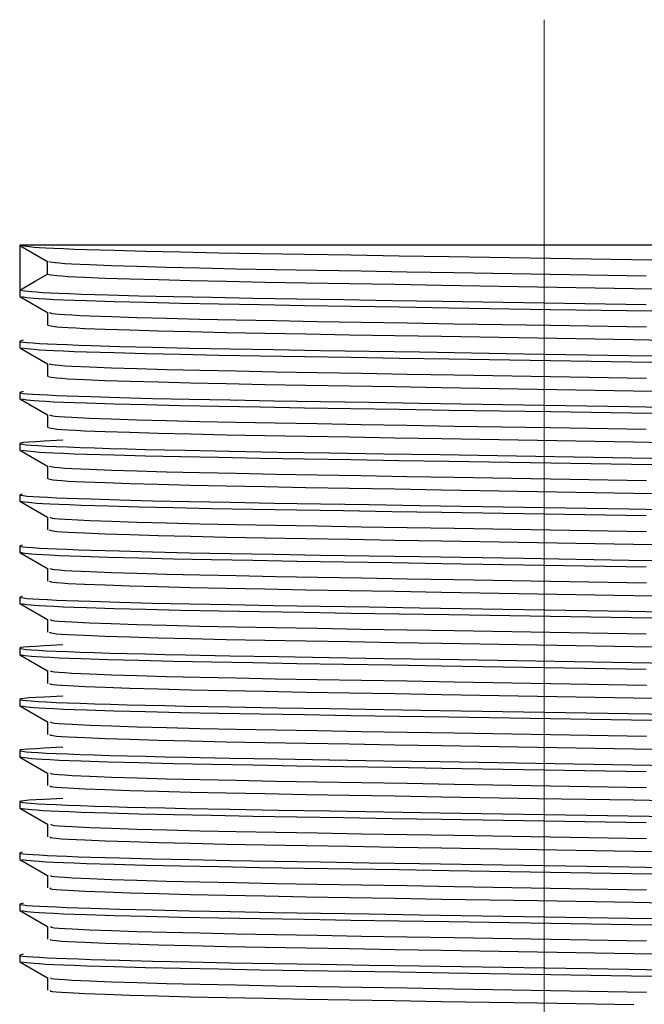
# Model space of a CAD drawing. Header units: millimetres. Extents: x 262469 to 275208, y -32539 to 9411.
# Tile 312 of 428: x 269236.49 to 269240.48, y -13352.83 to -13346.54. Entities that reach past the tile are written whole.
import ezdxf

# ---------------------------------------------------------------- set-up
doc = ezdxf.new("R2010")
doc.units = ezdxf.units.MM
doc.header["$LTSCALE"] = 100
doc.layers.add('$ IE_TELETECHNIKA', color=5, linetype='Continuous', lineweight=30)

msp = doc.modelspace()

# ---------------------------------------------------------------- linework, layer by layer
at = {"layer": '$ IE_TELETECHNIKA', "color": 7, "linetype": 'Continuous', "lineweight": 5, "ltscale": 20.32}
msp.add_line((269239.8356, -13346.5438), (269239.8356, -13356.9838), dxfattribs=at)
at = {"layer": '$ IE_TELETECHNIKA', "color": 7, "linetype": 'Continuous'}
for p, q in [((269236.4876, -13347.9838), (269236.4876, -13348.2696)), ((269243.1836, -13347.9838), (269236.4876, -13347.9838)), ((269236.4887, -13347.985), (269236.6655, -13348.0871)), ((269236.6644, -13348.1675), (269236.6644, -13348.0865)), ((269236.4876, -13348.2726), (269236.4876, -13348.3104)), ((269236.4887, -13348.3116), (269236.6655, -13348.4137)), ((269236.6644, -13348.4131), (269236.6644, -13348.4941)), ((269236.6644, -13348.4131), (269236.6644, -13348.4941)), ((269236.5101, -13348.5905), (269236.5025, -13348.5924)), ((269236.4876, -13348.5962), (269236.4876, -13348.637)), ((269236.4887, -13348.6382), (269236.6655, -13348.7403)), ((269236.6644, -13348.7397), (269236.6644, -13348.8207)), ((269236.6644, -13348.7397), (269236.6644, -13348.8207)), ((269236.4876, -13348.9227), (269236.4876, -13348.9636)), ((269236.4887, -13348.9647), (269236.6655, -13349.0668)), ((269236.5101, -13348.9171), (269236.5025, -13348.919)), ((269236.6644, -13349.0662), (269236.6644, -13349.1473)), ((269236.6644, -13349.0662), (269236.6644, -13349.1473)), ((269236.5101, -13349.2437), (269236.4876, -13349.2493)), ((269236.4876, -13349.2493), (269236.4876, -13349.2901)), ((269236.4887, -13349.2913), (269236.6655, -13349.3934)), ((269236.6644, -13349.3928), (269236.6644, -13349.4738)), ((269236.6644, -13349.3928), (269236.6644, -13349.4738)), ((269236.4876, -13349.5759), (269236.4876, -13349.6167)), ((269236.4887, -13349.6179), (269236.6655, -13349.72)), ((269236.6644, -13349.7194), (269236.6644, -13349.8004)), ((269236.6644, -13349.7194), (269236.6644, -13349.8004)), ((269236.4876, -13349.9024), (269236.4876, -13349.9433)), ((269236.4887, -13349.9444), (269236.6655, -13350.0466)), ((269236.6644, -13350.0459), (269236.6644, -13350.127)), ((269236.6644, -13350.0459), (269236.6644, -13350.127)), ((269236.4876, -13350.229), (269236.4876, -13350.2698)), ((269236.4886, -13350.271), (269236.6654, -13350.3731)), ((269236.6644, -13350.3725), (269236.6644, -13350.4535)), ((269236.6644, -13350.3725), (269236.6644, -13350.4535)), ((269236.4876, -13350.5556), (269236.4876, -13350.5964)), ((269236.4887, -13350.5976), (269236.6655, -13350.6997)), ((269236.6644, -13350.6991), (269236.6644, -13350.7801)), ((269236.6644, -13350.6991), (269236.6644, -13350.7801)), ((269236.4876, -13350.8822), (269236.4876, -13350.923)), ((269236.4887, -13350.9241), (269236.6655, -13351.0263)), ((269236.6644, -13351.0257), (269236.6644, -13351.1067)), ((269236.6644, -13351.0257), (269236.6644, -13351.1067)), ((269236.4876, -13351.2087), (269236.4876, -13351.2496)), ((269236.4887, -13351.2507), (269236.6655, -13351.3529)), ((269236.6644, -13351.3522), (269236.6644, -13351.4332)), ((269236.6644, -13351.3522), (269236.6644, -13351.4332)), ((269236.4876, -13351.5353), (269236.4876, -13351.5761)), ((269236.4887, -13351.5773), (269236.6655, -13351.6794)), ((269236.6644, -13351.6788), (269236.6644, -13351.7598)), ((269236.6644, -13351.6788), (269236.6644, -13351.7598)), ((269236.4876, -13351.8619), (269236.4876, -13351.9027)), ((269236.4887, -13351.9039), (269236.6654, -13352.006)), ((269236.6644, -13352.0054), (269236.6644, -13352.0864)), ((269236.6644, -13352.0054), (269236.6644, -13352.0864)), ((269236.4876, -13352.1884), (269236.4876, -13352.2293)), ((269236.4887, -13352.2304), (269236.6655, -13352.3326)), ((269236.5101, -13352.1828), (269236.5025, -13352.1847)), ((269236.6644, -13352.3319), (269236.6644, -13352.413)), ((269236.6644, -13352.3319), (269236.6644, -13352.413)), ((269236.4876, -13352.515), (269236.4876, -13352.5558)), ((269236.5101, -13352.5094), (269236.5025, -13352.5113)), ((269236.4887, -13352.557), (269236.6655, -13352.6591)), ((269236.6644, -13352.6585), (269236.6644, -13352.7395)), ((269236.6644, -13352.6585), (269236.6644, -13352.7395))]:
    msp.add_line(p, q, dxfattribs=at)
for points in [[(269236.5003, -13347.9851), (269236.5323, -13347.9899), (269236.5787, -13347.9949), (269236.6116, -13347.9973), (269236.6534, -13347.9999), (269236.7051, -13348.0025), (269236.7661, -13348.0051), (269236.8357, -13348.0077), (269236.9134, -13348.0104), (269237.0899, -13348.0157), (269237.2909, -13348.021), (269237.5141, -13348.0261), (269237.7587, -13348.0311), (269238.0233, -13348.036), (269238.3055, -13348.0407), (269238.6025, -13348.0455), (269238.9111, -13348.0504), (269239.2284, -13348.0556), (269239.8771, -13348.0662), (269240.5245, -13348.0767)], [(269236.6728, -13348.0871), (269236.6961, -13348.0919), (269236.7142, -13348.0943), (269236.7402, -13348.0968), (269236.7757, -13348.0993), (269236.8201, -13348.1019), (269236.8728, -13348.1045), (269236.9327, -13348.1072), (269237.0718, -13348.1125), (269237.2355, -13348.1178), (269237.4239, -13348.123), (269237.6357, -13348.1282), (269237.8684, -13348.1332), (269238.1195, -13348.1379), (269238.3869, -13348.1427), (269238.6681, -13348.1475), (269238.9603, -13348.1525), (269239.2609, -13348.1577), (269239.8755, -13348.1682), (269240.4885, -13348.1788)], [(269236.4876, -13348.2696), (269236.5866, -13348.2124), (269236.6644, -13348.1675)], [(269236.6644, -13348.1675), (269236.6863, -13348.1723), (269236.7253, -13348.1772), (269236.7566, -13348.1797), (269236.7967, -13348.1822), (269236.8451, -13348.1848), (269236.901, -13348.1875), (269237.0331, -13348.1927), (269237.1904, -13348.198), (269237.3725, -13348.2033), (269237.5782, -13348.2085), (269237.8055, -13348.2135), (269238.0519, -13348.2183), (269238.3151, -13348.2231), (269238.5927, -13348.2279), (269238.8822, -13348.2328), (269239.1806, -13348.2379), (269239.7933, -13348.2484), (269240.4076, -13348.259), (269240.708, -13348.2642)], [(269236.4876, -13348.2696), (269236.5189, -13348.2745), (269236.5629, -13348.2794), (269236.5937, -13348.2819), (269236.6326, -13348.2844), (269236.6808, -13348.287), (269236.7384, -13348.2897), (269236.8049, -13348.2923), (269236.8795, -13348.295), (269237.0511, -13348.3004), (269237.2485, -13348.3057), (269237.4693, -13348.3109), (269237.7119, -13348.316), (269237.9752, -13348.3209), (269238.2569, -13348.3256), (269238.554, -13348.3304), (269238.8634, -13348.3354), (269239.1821, -13348.3406), (269239.8353, -13348.3512), (269240.4886, -13348.3619)], [(269236.5003, -13348.3117), (269236.5324, -13348.3165), (269236.5787, -13348.3214), (269236.6117, -13348.3239), (269236.6535, -13348.3265), (269236.7052, -13348.329), (269236.7662, -13348.3317), (269236.8359, -13348.3343), (269236.9135, -13348.337), (269237.0901, -13348.3423), (269237.291, -13348.3476), (269237.5143, -13348.3527), (269237.7588, -13348.3577), (269238.0234, -13348.3625), (269238.3057, -13348.3673), (269238.6027, -13348.372), (269238.9113, -13348.377), (269239.2286, -13348.3821), (269239.8773, -13348.3927), (269240.5246, -13348.4033)], [(269236.6744, -13348.4137), (269236.6961, -13348.4185), (269236.7139, -13348.4209), (269236.7399, -13348.4234), (269236.7756, -13348.4259), (269236.8203, -13348.4285), (269236.8732, -13348.4311), (269236.9332, -13348.4338), (269237.0722, -13348.4391), (269237.2359, -13348.4443), (269237.4244, -13348.4496), (269237.6362, -13348.4548), (269237.8689, -13348.4598), (269238.1201, -13348.4645), (269238.3875, -13348.4693), (269238.6686, -13348.4741), (269238.9609, -13348.4791), (269239.2614, -13348.4842), (269239.8759, -13348.4948), (269240.4889, -13348.5053)], [(269236.6664, -13348.4941), (269236.6866, -13348.4989), (269236.7249, -13348.5037), (269236.7562, -13348.5063), (269236.7965, -13348.5088), (269236.845, -13348.5114), (269236.901, -13348.514), (269237.0331, -13348.5193), (269237.1903, -13348.5246), (269237.3723, -13348.5299), (269237.5781, -13348.5351), (269237.8053, -13348.5401), (269238.0517, -13348.5449), (269238.3149, -13348.5496), (269238.5926, -13348.5544), (269238.882, -13348.5594), (269239.1805, -13348.5645), (269239.7932, -13348.575), (269240.4075, -13348.5856), (269240.708, -13348.5907)], [(269236.5025, -13348.5924), (269236.4869, -13348.5973), (269236.4931, -13348.5998), (269236.5093, -13348.6023), (269236.5351, -13348.6048), (269236.5698, -13348.6074), (269236.6129, -13348.61), (269236.6639, -13348.6127), (269236.7224, -13348.6153), (269236.7883, -13348.6181), (269236.8616, -13348.6208), (269236.9421, -13348.6235), (269237.1249, -13348.629), (269237.3357, -13348.6344), (269237.5721, -13348.6397), (269237.8314, -13348.6448), (269238.1108, -13348.6498), (269238.4075, -13348.6547), (269238.7185, -13348.6596), (269239.041, -13348.6648), (269239.7069, -13348.6757), (269240.378, -13348.6867), (269240.707, -13348.692)], [(269236.5003, -13348.6382), (269236.5324, -13348.6431), (269236.5787, -13348.648), (269236.6116, -13348.6505), (269236.6534, -13348.653), (269236.7051, -13348.6556), (269236.7661, -13348.6582), (269236.8358, -13348.6609), (269236.9134, -13348.6635), (269237.09, -13348.6688), (269237.2909, -13348.6741), (269237.5142, -13348.6793), (269237.7587, -13348.6843), (269238.0233, -13348.6891), (269238.3056, -13348.6938), (269238.6025, -13348.6986), (269238.9111, -13348.7036), (269239.2284, -13348.7087), (269239.8772, -13348.7193), (269240.5245, -13348.7299)], [(269236.6758, -13348.7403), (269236.6961, -13348.7451), (269236.7135, -13348.7475), (269236.7396, -13348.75), (269236.7755, -13348.7525), (269236.8205, -13348.7551), (269236.9336, -13348.7604), (269237.0725, -13348.7656), (269237.2362, -13348.7709), (269237.4247, -13348.7762), (269237.6366, -13348.7814), (269237.8693, -13348.7863), (269238.1205, -13348.7911), (269238.3879, -13348.7959), (269238.669, -13348.8007), (269238.9613, -13348.8057), (269239.2618, -13348.8108), (269239.8763, -13348.8214), (269240.4893, -13348.8319)], [(269236.6682, -13348.8207), (269236.6869, -13348.8254), (269236.7245, -13348.8303), (269236.7559, -13348.8328), (269236.7963, -13348.8354), (269236.845, -13348.838), (269236.9011, -13348.8406), (269237.0331, -13348.8459), (269237.1902, -13348.8512), (269237.3723, -13348.8564), (269237.5781, -13348.8616), (269237.8054, -13348.8667), (269238.0518, -13348.8715), (269238.315, -13348.8762), (269238.5926, -13348.881), (269238.8821, -13348.886), (269239.1806, -13348.8911), (269239.7933, -13348.9016), (269240.4076, -13348.9121), (269240.7081, -13348.9173)], [(269236.5025, -13348.919), (269236.4869, -13348.9239), (269236.4931, -13348.9264), (269236.5093, -13348.9289), (269236.5351, -13348.9314), (269236.5698, -13348.934), (269236.6129, -13348.9366), (269236.6639, -13348.9392), (269236.7224, -13348.9419), (269236.7883, -13348.9446), (269236.8616, -13348.9474), (269236.9421, -13348.9501), (269237.1249, -13348.9556), (269237.3357, -13348.961), (269237.5721, -13348.9663), (269237.8313, -13348.9714), (269238.1107, -13348.9763), (269238.4074, -13348.9812), (269238.7185, -13348.9862), (269239.041, -13348.9914), (269239.7069, -13349.0023), (269240.378, -13349.0132), (269240.7069, -13349.0186)], [(269236.5003, -13348.9648), (269236.5324, -13348.9697), (269236.5787, -13348.9746), (269236.6116, -13348.9771), (269236.6534, -13348.9796), (269236.7051, -13348.9822), (269236.7661, -13348.9848), (269236.8358, -13348.9874), (269236.9134, -13348.9901), (269237.09, -13348.9954), (269237.2909, -13349.0007), (269237.5142, -13349.0058), (269237.7587, -13349.0108), (269238.0233, -13349.0157), (269238.3056, -13349.0204), (269238.6025, -13349.0252), (269238.9111, -13349.0301), (269239.2284, -13349.0353), (269239.8772, -13349.0459), (269240.5245, -13349.0564)], [(269236.6769, -13349.0669), (269236.6956, -13349.0716), (269236.7127, -13349.074), (269236.7388, -13349.0765), (269236.7748, -13349.0791), (269236.8199, -13349.0816), (269236.933, -13349.0869), (269237.0717, -13349.0922), (269237.2352, -13349.0975), (269237.4237, -13349.1027), (269237.6355, -13349.1079), (269237.8681, -13349.1129), (269238.1193, -13349.1177), (269238.3867, -13349.1224), (269238.6678, -13349.1272), (269238.9601, -13349.1322), (269239.2607, -13349.1374), (269239.8753, -13349.1479), (269240.4884, -13349.1585)], [(269236.67, -13349.1473), (269236.6871, -13349.152), (269236.7019, -13349.1544), (269236.7241, -13349.1569), (269236.7556, -13349.1594), (269236.7962, -13349.1619), (269236.845, -13349.1645), (269236.9012, -13349.1672), (269237.0332, -13349.1725), (269237.1902, -13349.1777), (269237.3723, -13349.183), (269237.5781, -13349.1882), (269237.8054, -13349.1932), (269238.0518, -13349.1981), (269238.315, -13349.2028), (269238.5927, -13349.2076), (269238.8821, -13349.2125), (269239.1806, -13349.2176), (269239.7933, -13349.2282), (269240.4077, -13349.2387), (269240.7082, -13349.2439)], [(269236.7632, -13349.2288), (269236.6432, -13349.2347), (269236.5904, -13349.2377), (269236.5461, -13349.2405), (269236.5133, -13349.2433), (269236.4942, -13349.246), (269236.4876, -13349.2487), (269236.4914, -13349.2514), (269236.5048, -13349.2541), (269236.528, -13349.2569), (269236.561, -13349.2597), (269236.6039, -13349.2626), (269236.6568, -13349.2655), (269236.7196, -13349.2684), (269236.7922, -13349.2714), (269236.8741, -13349.2744), (269236.9651, -13349.2774), (269237.0649, -13349.2805), (269237.1732, -13349.2835), (269237.2896, -13349.2864), (269237.4137, -13349.2894), (269237.5453, -13349.2923), (269237.8288, -13349.2979), (269238.137, -13349.3034), (269238.466, -13349.3087), (269238.8117, -13349.3143), (269239.17, -13349.3201), (269240.64, -13349.3441)], [(269236.5003, -13349.2914), (269236.5323, -13349.2962), (269236.5787, -13349.3011), (269236.6116, -13349.3036), (269236.6534, -13349.3062), (269236.7051, -13349.3088), (269236.7661, -13349.3114), (269236.8357, -13349.314), (269236.9134, -13349.3167), (269237.0899, -13349.322), (269237.2909, -13349.3273), (269237.5141, -13349.3324), (269237.7587, -13349.3374), (269238.0233, -13349.3422), (269238.3055, -13349.347), (269238.6025, -13349.3517), (269238.9111, -13349.3567), (269239.2284, -13349.3618), (269239.8771, -13349.3725), (269240.5244, -13349.383)], [(269236.6781, -13349.3935), (269236.6955, -13349.3982), (269236.7123, -13349.4006), (269236.7386, -13349.4031), (269236.7749, -13349.4056), (269236.8202, -13349.4082), (269236.9335, -13349.4135), (269237.0722, -13349.4188), (269237.2357, -13349.4241), (269237.4242, -13349.4293), (269237.6361, -13349.4345), (269237.8688, -13349.4394), (269238.12, -13349.4442), (269238.3874, -13349.449), (269238.6685, -13349.4538), (269238.9608, -13349.4588), (269239.2613, -13349.464), (269239.8759, -13349.4745), (269240.4889, -13349.485)], [(269236.6716, -13349.4739), (269236.6872, -13349.4786), (269236.7015, -13349.481), (269236.7237, -13349.4834), (269236.7554, -13349.486), (269236.7961, -13349.4885), (269236.845, -13349.4911), (269236.9013, -13349.4937), (269237.0332, -13349.499), (269237.1902, -13349.5043), (269237.3722, -13349.5096), (269237.5781, -13349.5148), (269237.8054, -13349.5198), (269238.0518, -13349.5246), (269238.315, -13349.5294), (269238.5927, -13349.5342), (269238.8822, -13349.5391), (269239.1807, -13349.5442), (269239.7934, -13349.5547), (269240.4078, -13349.5653), (269240.7083, -13349.5705)], [(269236.5025, -13349.5722), (269236.4869, -13349.577), (269236.4931, -13349.5795), (269236.5093, -13349.582), (269236.5351, -13349.5846), (269236.5698, -13349.5871), (269236.6129, -13349.5897), (269236.6639, -13349.5924), (269236.7224, -13349.5951), (269236.7883, -13349.5978), (269236.8616, -13349.6005), (269236.9421, -13349.6032), (269237.1249, -13349.6087), (269237.3357, -13349.6141), (269237.5721, -13349.6194), (269237.8314, -13349.6246), (269238.1108, -13349.6295), (269238.4075, -13349.6344), (269238.7185, -13349.6394), (269239.041, -13349.6446), (269239.7069, -13349.6554), (269240.378, -13349.6664), (269240.707, -13349.6717)], [(269236.4876, -13349.6167), (269236.5189, -13349.6216), (269236.5629, -13349.6265), (269236.5937, -13349.629), (269236.6326, -13349.6316), (269236.6808, -13349.6341), (269236.7384, -13349.6368), (269236.8049, -13349.6394), (269236.8795, -13349.6421), (269237.0511, -13349.6475), (269237.2485, -13349.6528), (269237.4693, -13349.658), (269237.7119, -13349.6631), (269237.9752, -13349.668), (269238.2569, -13349.6728), (269238.554, -13349.6776), (269238.8634, -13349.6825), (269239.1821, -13349.6877), (269239.8353, -13349.6983), (269240.4886, -13349.709)], [(269236.6792, -13349.72), (269236.6951, -13349.7248), (269236.7117, -13349.7272), (269236.7383, -13349.7297), (269236.7749, -13349.7322), (269236.8204, -13349.7348), (269236.9339, -13349.7401), (269237.0725, -13349.7453), (269237.2359, -13349.7506), (269237.4245, -13349.7559), (269237.6364, -13349.7611), (269237.8691, -13349.766), (269238.1203, -13349.7708), (269238.3877, -13349.7756), (269238.6689, -13349.7804), (269238.9611, -13349.7854), (269239.2617, -13349.7905), (269239.8762, -13349.8011), (269240.4892, -13349.8116)], [(269236.6731, -13349.8004), (269236.6872, -13349.8051), (269236.7011, -13349.8076), (269236.7232, -13349.81), (269236.7551, -13349.8125), (269236.796, -13349.8151), (269236.8451, -13349.8177), (269236.9014, -13349.8203), (269237.0333, -13349.8256), (269237.1902, -13349.8309), (269237.3722, -13349.8362), (269237.5781, -13349.8414), (269237.8055, -13349.8464), (269238.0519, -13349.8512), (269238.3151, -13349.856), (269238.5928, -13349.8608), (269238.8822, -13349.8657), (269239.1808, -13349.8708), (269239.7935, -13349.8813), (269240.4079, -13349.8919), (269240.7084, -13349.897)], [(269236.5025, -13349.8987), (269236.4869, -13349.9036), (269236.4931, -13349.9061), (269236.5093, -13349.9086), (269236.5351, -13349.9111), (269236.5698, -13349.9137), (269236.6129, -13349.9163), (269236.6639, -13349.9189), (269236.7224, -13349.9216), (269236.7883, -13349.9243), (269236.8616, -13349.9271), (269236.9422, -13349.9298), (269237.125, -13349.9353), (269237.3357, -13349.9407), (269237.5721, -13349.946), (269237.8314, -13349.9511), (269238.1108, -13349.9561), (269238.4075, -13349.9609), (269238.7185, -13349.9659), (269239.041, -13349.9711), (269239.7069, -13349.982), (269240.3781, -13349.993), (269240.707, -13349.9983)], [(269236.4876, -13349.9433), (269236.5189, -13349.9481), (269236.5629, -13349.9531), (269236.5937, -13349.9556), (269236.6326, -13349.9581), (269236.6808, -13349.9607), (269236.7384, -13349.9633), (269236.8049, -13349.966), (269236.8795, -13349.9687), (269237.0511, -13349.974), (269237.2485, -13349.9794), (269237.4693, -13349.9846), (269237.7119, -13349.9897), (269237.9752, -13349.9945), (269238.2569, -13349.9993), (269238.554, -13350.0041), (269238.8634, -13350.0091), (269239.1821, -13350.0142), (269239.8353, -13350.0249), (269240.4886, -13350.0356)], [(269236.6801, -13350.0466), (269236.6947, -13350.0514), (269236.7112, -13350.0538), (269236.7381, -13350.0563), (269236.775, -13350.0588), (269236.8207, -13350.0614), (269236.9344, -13350.0666), (269237.0729, -13350.0719), (269237.2363, -13350.0772), (269237.425, -13350.0825), (269237.637, -13350.0876), (269237.8697, -13350.0926), (269238.1208, -13350.0974), (269238.3883, -13350.1022), (269238.6694, -13350.107), (269238.9617, -13350.112), (269239.2622, -13350.1171), (269239.8767, -13350.1277), (269240.4896, -13350.1382)], [(269236.6745, -13350.127), (269236.6871, -13350.1317), (269236.7006, -13350.1341), (269236.7228, -13350.1366), (269236.7549, -13350.1391), (269236.796, -13350.1417), (269236.9016, -13350.1469), (269237.0333, -13350.1522), (269237.1901, -13350.1575), (269237.3723, -13350.1627), (269237.5782, -13350.1679), (269237.8055, -13350.1729), (269238.0519, -13350.1778), (269238.3151, -13350.1826), (269238.5928, -13350.1873), (269238.8823, -13350.1922), (269239.1808, -13350.1973), (269239.7936, -13350.2079), (269240.408, -13350.2184), (269240.7085, -13350.2236)], [(269236.5024, -13350.2253), (269236.4869, -13350.2302), (269236.4931, -13350.2327), (269236.5093, -13350.2352), (269236.5351, -13350.2377), (269236.5699, -13350.2403), (269236.613, -13350.2429), (269236.664, -13350.2455), (269236.7225, -13350.2482), (269236.7884, -13350.2509), (269236.8617, -13350.2536), (269236.9423, -13350.2564), (269237.1251, -13350.2619), (269237.3359, -13350.2673), (269237.5723, -13350.2726), (269237.8315, -13350.2777), (269238.1109, -13350.2826), (269238.4076, -13350.2875), (269238.7187, -13350.2925), (269239.0412, -13350.2977), (269239.707, -13350.3086), (269240.3782, -13350.3195), (269240.7071, -13350.3248)], [(269236.5001, -13350.2711), (269236.5321, -13350.2759), (269236.5784, -13350.2808), (269236.6113, -13350.2833), (269236.6531, -13350.2859), (269236.7047, -13350.2884), (269236.7656, -13350.2911), (269236.8352, -13350.2937), (269236.9128, -13350.2964), (269237.0893, -13350.3017), (269237.2902, -13350.307), (269237.5134, -13350.3121), (269237.7579, -13350.3171), (269238.0225, -13350.322), (269238.3047, -13350.3267), (269238.6017, -13350.3315), (269238.9103, -13350.3364), (269239.2276, -13350.3416), (269239.8764, -13350.3522), (269240.5239, -13350.3627)], [(269236.6807, -13350.3732), (269236.6939, -13350.3779), (269236.7103, -13350.3803), (269236.7373, -13350.3828), (269236.7743, -13350.3853), (269236.8202, -13350.3879), (269236.9337, -13350.3932), (269237.0719, -13350.3985), (269237.2352, -13350.4038), (269237.4238, -13350.409), (269237.6357, -13350.4142), (269237.8684, -13350.4192), (269238.1195, -13350.424), (269238.3869, -13350.4287), (269238.6681, -13350.4335), (269238.9604, -13350.4385), (269239.2609, -13350.4437), (269239.8755, -13350.4542), (269240.4886, -13350.4648)], [(269236.6758, -13350.4536), (269236.6869, -13350.4583), (269236.7001, -13350.4607), (269236.7224, -13350.4632), (269236.7547, -13350.4657), (269236.796, -13350.4682), (269236.9017, -13350.4735), (269237.0334, -13350.4787), (269237.1901, -13350.484), (269237.3723, -13350.4893), (269237.5782, -13350.4945), (269237.8056, -13350.4995), (269238.052, -13350.5044), (269238.3152, -13350.5091), (269238.5929, -13350.5139), (269238.8824, -13350.5188), (269239.1809, -13350.5239), (269239.7937, -13350.5345), (269240.4081, -13350.545), (269240.7086, -13350.5502)], [(269236.7632, -13350.5351), (269236.6432, -13350.541), (269236.5904, -13350.5439), (269236.5461, -13350.5468), (269236.5133, -13350.5496), (269236.4942, -13350.5523), (269236.4876, -13350.555), (269236.4914, -13350.5577), (269236.5048, -13350.5604), (269236.528, -13350.5632), (269236.561, -13350.566), (269236.6039, -13350.5688), (269236.6568, -13350.5718), (269236.7196, -13350.5747), (269236.7922, -13350.5777), (269236.8741, -13350.5807), (269236.9651, -13350.5837), (269237.0649, -13350.5867), (269237.1732, -13350.5897), (269237.2896, -13350.5927), (269237.4137, -13350.5957), (269237.5453, -13350.5986), (269237.8288, -13350.6042), (269238.137, -13350.6097), (269238.466, -13350.615), (269238.8117, -13350.6206), (269239.17, -13350.6264), (269240.64, -13350.6503)], [(269236.4876, -13350.5964), (269236.5189, -13350.6013), (269236.5629, -13350.6062), (269236.5937, -13350.6087), (269236.6326, -13350.6113), (269236.6808, -13350.6139), (269236.7384, -13350.6165), (269236.8049, -13350.6191), (269236.8795, -13350.6218), (269237.0511, -13350.6272), (269237.2485, -13350.6325), (269237.4693, -13350.6377), (269237.7119, -13350.6428), (269237.9752, -13350.6477), (269238.2569, -13350.6525), (269238.554, -13350.6573), (269238.8634, -13350.6622), (269239.1821, -13350.6674), (269239.8353, -13350.6781), (269240.4886, -13350.6887)], [(269236.6814, -13350.6997), (269236.6934, -13350.7045), (269236.7098, -13350.7069), (269236.7371, -13350.7094), (269236.7745, -13350.7119), (269236.8206, -13350.7145), (269236.9342, -13350.7198), (269237.0724, -13350.7251), (269237.2357, -13350.7304), (269237.4244, -13350.7356), (269237.6364, -13350.7408), (269237.869, -13350.7457), (269238.1202, -13350.7506), (269238.3876, -13350.7553), (269238.6688, -13350.7601), (269238.961, -13350.7651), (269239.2616, -13350.7702), (269239.8761, -13350.7808), (269240.4891, -13350.7913)], [(269236.677, -13350.7801), (269236.6866, -13350.7849), (269236.6995, -13350.7873), (269236.722, -13350.7897), (269236.7545, -13350.7922), (269236.796, -13350.7948), (269236.9019, -13350.8), (269237.0334, -13350.8053), (269237.1901, -13350.8106), (269237.3723, -13350.8159), (269237.5783, -13350.8211), (269237.8056, -13350.8261), (269238.052, -13350.8309), (269238.3153, -13350.8357), (269238.593, -13350.8405), (269238.8825, -13350.8454), (269239.181, -13350.8505), (269239.7938, -13350.861), (269240.4082, -13350.8716), (269240.7087, -13350.8768)], [(269236.7632, -13350.8616), (269236.6432, -13350.8676), (269236.5904, -13350.8705), (269236.5461, -13350.8734), (269236.5133, -13350.8762), (269236.4942, -13350.8789), (269236.4876, -13350.8815), (269236.4914, -13350.8842), (269236.5048, -13350.887), (269236.528, -13350.8897), (269236.561, -13350.8926), (269236.6039, -13350.8954), (269236.6568, -13350.8983), (269236.7196, -13350.9013), (269236.7922, -13350.9043), (269236.8741, -13350.9073), (269236.9651, -13350.9103), (269237.0649, -13350.9133), (269237.1732, -13350.9163), (269237.2896, -13350.9193), (269237.4137, -13350.9222), (269237.5453, -13350.9251), (269237.8288, -13350.9308), (269238.137, -13350.9362), (269238.466, -13350.9416), (269238.8117, -13350.9471), (269239.17, -13350.9529), (269240.64, -13350.9769)], [(269236.5003, -13350.9242), (269236.5323, -13350.9291), (269236.5787, -13350.934), (269236.6116, -13350.9365), (269236.6534, -13350.939), (269236.7051, -13350.9416), (269236.7661, -13350.9442), (269236.8357, -13350.9469), (269236.9134, -13350.9495), (269237.0899, -13350.9549), (269237.2909, -13350.9601), (269237.5141, -13350.9653), (269237.7587, -13350.9703), (269238.0233, -13350.9751), (269238.3055, -13350.9798), (269238.6025, -13350.9846), (269238.9111, -13350.9896), (269239.2284, -13350.9947), (269239.8771, -13351.0053), (269240.5244, -13351.0159)], [(269236.682, -13351.0263), (269236.6927, -13351.031), (269236.7092, -13351.0335), (269236.7369, -13351.036), (269236.7746, -13351.0385), (269236.821, -13351.0411), (269236.9347, -13351.0464), (269237.0727, -13351.0516), (269237.236, -13351.0569), (269237.4248, -13351.0622), (269237.6368, -13351.0674), (269237.8695, -13351.0723), (269238.1207, -13351.0772), (269238.3881, -13351.0819), (269238.6692, -13351.0867), (269238.9615, -13351.0917), (269239.262, -13351.0968), (269239.8765, -13351.1074), (269240.4895, -13351.1179)], [(269236.678, -13351.1067), (269236.6862, -13351.1114), (269236.6989, -13351.1138), (269236.7216, -13351.1163), (269236.7543, -13351.1188), (269236.796, -13351.1214), (269236.902, -13351.1266), (269237.0334, -13351.1319), (269237.1901, -13351.1372), (269237.3723, -13351.1425), (269237.5783, -13351.1476), (269237.8057, -13351.1527), (269238.0521, -13351.1575), (269238.3153, -13351.1623), (269238.5931, -13351.167), (269238.8826, -13351.1719), (269239.1811, -13351.1771), (269239.7939, -13351.1876), (269240.4083, -13351.1982), (269240.7088, -13351.2033)], [(269236.7632, -13351.1882), (269236.6432, -13351.1942), (269236.5904, -13351.1971), (269236.5461, -13351.1999), (269236.5133, -13351.2027), (269236.4942, -13351.2055), (269236.4876, -13351.2081), (269236.4914, -13351.2108), (269236.5048, -13351.2135), (269236.528, -13351.2163), (269236.561, -13351.2191), (269236.6039, -13351.222), (269236.6568, -13351.2249), (269236.7196, -13351.2278), (269236.7922, -13351.2308), (269236.8741, -13351.2338), (269236.9651, -13351.2369), (269237.0649, -13351.2399), (269237.1732, -13351.2429), (269237.2896, -13351.2459), (269237.4137, -13351.2488), (269237.5453, -13351.2517), (269237.8288, -13351.2574), (269238.137, -13351.2628), (269238.466, -13351.2682), (269238.8117, -13351.2737), (269239.17, -13351.2795), (269240.64, -13351.3035)], [(269236.4876, -13351.2496), (269236.5189, -13351.2544), (269236.5629, -13351.2594), (269236.5937, -13351.2619), (269236.6326, -13351.2644), (269236.6808, -13351.267), (269236.7384, -13351.2696), (269236.8049, -13351.2723), (269236.8795, -13351.275), (269237.0511, -13351.2803), (269237.2485, -13351.2856), (269237.4693, -13351.2909), (269237.7119, -13351.2959), (269237.9752, -13351.3008), (269238.2569, -13351.3056), (269238.554, -13351.3104), (269238.8634, -13351.3154), (269239.1821, -13351.3205), (269239.8353, -13351.3312), (269240.4886, -13351.3419)], [(269236.6824, -13351.3529), (269236.692, -13351.3576), (269236.7087, -13351.3601), (269236.7367, -13351.3625), (269236.7748, -13351.3651), (269236.8214, -13351.3677), (269236.9351, -13351.3729), (269237.073, -13351.3782), (269237.2363, -13351.3835), (269237.4252, -13351.3888), (269237.6372, -13351.3939), (269237.8699, -13351.3989), (269238.1211, -13351.4037), (269238.3885, -13351.4085), (269238.6697, -13351.4133), (269238.9619, -13351.4182), (269239.2624, -13351.4234), (269239.8769, -13351.434), (269240.4898, -13351.4445)], [(269236.6789, -13351.4333), (269236.6857, -13351.438), (269236.6983, -13351.4404), (269236.7212, -13351.4429), (269236.7542, -13351.4454), (269236.7961, -13351.448), (269236.9022, -13351.4532), (269237.0335, -13351.4585), (269237.1901, -13351.4637), (269237.3723, -13351.469), (269237.5784, -13351.4742), (269237.8057, -13351.4792), (269238.0521, -13351.4841), (269238.3154, -13351.4889), (269238.5931, -13351.4936), (269238.8827, -13351.4985), (269239.1812, -13351.5036), (269239.794, -13351.5142), (269240.4084, -13351.5247), (269240.709, -13351.5299)], [(269236.7632, -13351.5148), (269236.6432, -13351.5207), (269236.5904, -13351.5237), (269236.5461, -13351.5265), (269236.5133, -13351.5293), (269236.4942, -13351.532), (269236.4876, -13351.5347), (269236.4914, -13351.5374), (269236.5048, -13351.5401), (269236.528, -13351.5429), (269236.561, -13351.5457), (269236.6039, -13351.5486), (269236.6568, -13351.5515), (269236.7196, -13351.5544), (269236.7922, -13351.5574), (269236.8741, -13351.5604), (269236.9651, -13351.5634), (269237.0649, -13351.5665), (269237.1732, -13351.5695), (269237.2896, -13351.5724), (269237.4137, -13351.5754), (269237.5453, -13351.5783), (269237.8288, -13351.5839), (269238.137, -13351.5894), (269238.466, -13351.5947), (269238.8117, -13351.6003), (269239.17, -13351.6061), (269240.64, -13351.63)], [(269236.4876, -13351.5761), (269236.5189, -13351.581), (269236.5629, -13351.5859), (269236.5937, -13351.5884), (269236.6326, -13351.591), (269236.6808, -13351.5936), (269236.7384, -13351.5962), (269236.8049, -13351.5989), (269236.8795, -13351.6015), (269237.0511, -13351.6069), (269237.2485, -13351.6122), (269237.4693, -13351.6174), (269237.7119, -13351.6225), (269237.9752, -13351.6274), (269238.2569, -13351.6322), (269238.554, -13351.637), (269238.8634, -13351.6419), (269239.1821, -13351.6471), (269239.8353, -13351.6578), (269240.4886, -13351.6684)], [(269236.6827, -13351.6795), (269236.6912, -13351.6842), (269236.7082, -13351.6866), (269236.7366, -13351.6891), (269236.775, -13351.6917), (269236.8218, -13351.6943), (269236.9355, -13351.6995), (269237.0733, -13351.7048), (269237.2366, -13351.7101), (269237.4256, -13351.7154), (269237.6377, -13351.7205), (269237.8704, -13351.7255), (269238.1215, -13351.7303), (269238.389, -13351.7351), (269238.6701, -13351.7398), (269238.9624, -13351.7448), (269239.2629, -13351.75), (269239.8773, -13351.7605), (269240.4901, -13351.7711)], [(269236.6797, -13351.7599), (269236.6851, -13351.7646), (269236.6976, -13351.767), (269236.7208, -13351.7694), (269236.7541, -13351.772), (269236.7962, -13351.7745), (269236.9024, -13351.7797), (269237.0335, -13351.785), (269237.19, -13351.7903), (269237.3724, -13351.7956), (269237.5784, -13351.8008), (269237.8058, -13351.8058), (269238.0522, -13351.8107), (269238.3155, -13351.8154), (269238.5932, -13351.8202), (269238.8827, -13351.8251), (269239.1813, -13351.8302), (269239.7942, -13351.8407), (269240.4086, -13351.8513), (269240.7091, -13351.8565)], [(269236.5025, -13351.8582), (269236.4869, -13351.863), (269236.4931, -13351.8655), (269236.5093, -13351.868), (269236.5351, -13351.8705), (269236.5698, -13351.8731), (269236.6129, -13351.8757), (269236.6639, -13351.8784), (269236.7224, -13351.8811), (269236.7883, -13351.8838), (269236.8616, -13351.8865), (269236.9421, -13351.8892), (269237.1249, -13351.8947), (269237.3357, -13351.9001), (269237.5721, -13351.9054), (269237.8314, -13351.9105), (269238.1108, -13351.9155), (269238.4075, -13351.9204), (269238.7185, -13351.9253), (269239.041, -13351.9306), (269239.7069, -13351.9414), (269240.378, -13351.9524), (269240.707, -13351.9577)], [(269236.5003, -13351.904), (269236.5323, -13351.9088), (269236.5786, -13351.9137), (269236.6116, -13351.9162), (269236.6534, -13351.9187), (269236.7051, -13351.9213), (269236.7661, -13351.9239), (269236.8357, -13351.9266), (269236.9134, -13351.9292), (269237.0899, -13351.9346), (269237.2908, -13351.9398), (269237.5141, -13351.945), (269237.7586, -13351.95), (269238.0232, -13351.9548), (269238.3055, -13351.9595), (269238.6024, -13351.9643), (269238.9111, -13351.9693), (269239.2284, -13351.9744), (269239.8771, -13351.985), (269240.5244, -13351.9956)], [(269236.6828, -13352.006), (269236.6901, -13352.0107), (269236.7073, -13352.0132), (269236.7359, -13352.0157), (269236.7745, -13352.0182), (269236.8214, -13352.0208), (269236.9348, -13352.0261), (269237.0724, -13352.0314), (269237.2356, -13352.0366), (269237.4245, -13352.0419), (269237.6365, -13352.047), (269237.8692, -13352.052), (269238.1203, -13352.0569), (269238.3877, -13352.0616), (269238.6689, -13352.0664), (269238.9611, -13352.0714), (269239.2617, -13352.0765), (269239.8762, -13352.0871), (269240.4892, -13352.0976)], [(269236.6803, -13352.0864), (269236.6845, -13352.0911), (269236.697, -13352.0935), (269236.7205, -13352.096), (269236.754, -13352.0985), (269236.7963, -13352.1011), (269236.9025, -13352.1063), (269237.0335, -13352.1116), (269237.19, -13352.1169), (269237.3724, -13352.1222), (269237.5785, -13352.1274), (269237.8059, -13352.1324), (269238.0523, -13352.1373), (269238.3156, -13352.142), (269238.5933, -13352.1467), (269238.8828, -13352.1517), (269239.1814, -13352.1568), (269239.7943, -13352.1673), (269240.4087, -13352.1779), (269240.7092, -13352.183)], [(269236.5025, -13352.1847), (269236.4869, -13352.1896), (269236.4931, -13352.1921), (269236.5093, -13352.1946), (269236.5351, -13352.1971), (269236.5698, -13352.1997), (269236.6129, -13352.2023), (269236.6639, -13352.2049), (269236.7224, -13352.2076), (269236.7883, -13352.2103), (269236.8616, -13352.2131), (269236.9422, -13352.2158), (269237.125, -13352.2213), (269237.3357, -13352.2267), (269237.5721, -13352.232), (269237.8314, -13352.2371), (269238.1108, -13352.2421), (269238.4075, -13352.2469), (269238.7185, -13352.2519), (269239.041, -13352.2571), (269239.7069, -13352.268), (269240.3781, -13352.279), (269240.707, -13352.2843)], [(269236.5003, -13352.2305), (269236.5323, -13352.2354), (269236.5786, -13352.2403), (269236.6116, -13352.2428), (269236.6534, -13352.2453), (269236.7051, -13352.2479), (269236.7661, -13352.2505), (269236.8357, -13352.2532), (269236.9134, -13352.2558), (269237.0899, -13352.2611), (269237.2908, -13352.2664), (269237.5141, -13352.2716), (269237.7586, -13352.2766), (269238.0232, -13352.2814), (269238.3055, -13352.2861), (269238.6024, -13352.2909), (269238.9111, -13352.2958), (269239.2283, -13352.301), (269239.8771, -13352.3116), (269240.5244, -13352.3221)], [(269236.6828, -13352.3326), (269236.6892, -13352.3373), (269236.7068, -13352.3398), (269236.7359, -13352.3423), (269236.7749, -13352.3448), (269236.822, -13352.3474), (269236.9353, -13352.3527), (269237.0728, -13352.3579), (269237.2361, -13352.3632), (269237.425, -13352.3685), (269237.6371, -13352.3736), (269237.8698, -13352.3786), (269238.1209, -13352.3835), (269238.3883, -13352.3882), (269238.6695, -13352.393), (269238.9617, -13352.3979), (269239.2623, -13352.4031), (269239.8767, -13352.4137), (269240.4896, -13352.4242)], [(269236.6809, -13352.413), (269236.6838, -13352.4177), (269236.6964, -13352.4201), (269236.7201, -13352.4226), (269236.7539, -13352.4251), (269236.7965, -13352.4277), (269236.9027, -13352.4329), (269237.0335, -13352.4382), (269237.19, -13352.4435), (269237.3724, -13352.4487), (269237.5786, -13352.4539), (269237.8059, -13352.459), (269238.0523, -13352.4638), (269238.3156, -13352.4686), (269238.5934, -13352.4733), (269238.8829, -13352.4782), (269239.1815, -13352.4834), (269239.7944, -13352.4939), (269240.4088, -13352.5045), (269240.7094, -13352.5096)], [(269236.5025, -13352.5113), (269236.4869, -13352.5162), (269236.4931, -13352.5187), (269236.5093, -13352.5212), (269236.5351, -13352.5237), (269236.5698, -13352.5263), (269236.6129, -13352.5289), (269236.6639, -13352.5315), (269236.7224, -13352.5342), (269236.7883, -13352.5369), (269236.8616, -13352.5396), (269236.9421, -13352.5424), (269237.1249, -13352.5479), (269237.3357, -13352.5533), (269237.5721, -13352.5586), (269237.8314, -13352.5637), (269238.1108, -13352.5686), (269238.4075, -13352.5735), (269238.7185, -13352.5785), (269239.041, -13352.5837), (269239.7069, -13352.5946), (269240.378, -13352.6055), (269240.707, -13352.6108)], [(269236.5003, -13352.5571), (269236.5323, -13352.5619), (269236.5787, -13352.5668), (269236.6116, -13352.5693), (269236.6534, -13352.5719), (269236.7051, -13352.5745), (269236.7661, -13352.5771), (269236.8357, -13352.5797), (269236.9134, -13352.5824), (269237.0899, -13352.5877), (269237.2909, -13352.593), (269237.5141, -13352.5981), (269237.7587, -13352.6031), (269238.0233, -13352.608), (269238.3055, -13352.6127), (269238.6025, -13352.6175), (269238.9111, -13352.6224), (269239.2284, -13352.6276), (269239.8771, -13352.6382), (269240.5244, -13352.6487)], [(269236.6827, -13352.6592), (269236.6883, -13352.6639), (269236.7064, -13352.6663), (269236.7359, -13352.6688), (269236.7751, -13352.6714), (269236.8224, -13352.674), (269236.9356, -13352.6792), (269237.0729, -13352.6845), (269237.2362, -13352.6898), (269237.4253, -13352.6951), (269237.6374, -13352.7002), (269237.8701, -13352.7052), (269238.1212, -13352.71), (269238.3886, -13352.7148), (269238.6698, -13352.7195), (269238.962, -13352.7245), (269239.2625, -13352.7297), (269239.877, -13352.7402), (269240.4898, -13352.7508)], [(269236.6813, -13352.7396), (269236.683, -13352.7442), (269236.6957, -13352.7467), (269236.7198, -13352.7491), (269236.7539, -13352.7517), (269236.7967, -13352.7542), (269236.9028, -13352.7595), (269237.0335, -13352.7647), (269237.19, -13352.77), (269237.3725, -13352.7753), (269237.5786, -13352.7805), (269237.806, -13352.7855), (269238.0524, -13352.7904), (269238.3157, -13352.7952), (269238.5935, -13352.7999), (269238.8831, -13352.8048), (269239.1816, -13352.8099), (269239.7945, -13352.8205), (269240.409, -13352.831)]]:
    msp.add_lwpolyline(points, dxfattribs=at)

doc.saveas('drawing.dxf')
